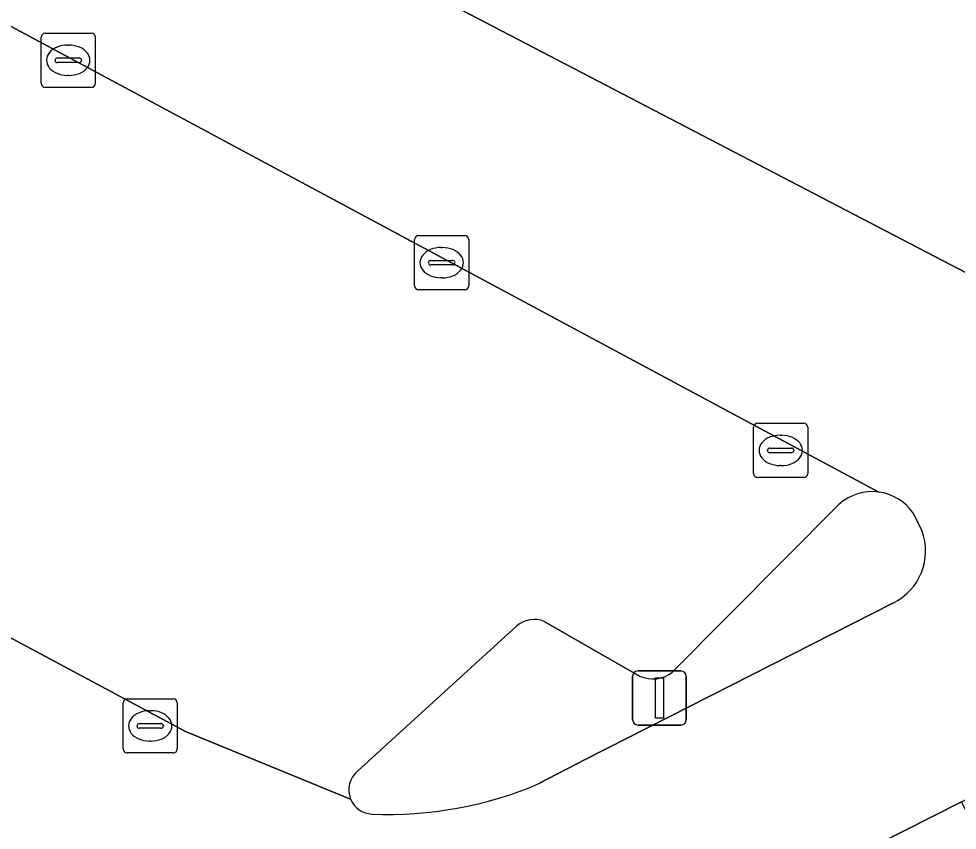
# Model space of a CAD drawing. Extents: x 159489 to 160304, y 383825 to 384531.
# Drawn here: x 160113.12 to 160130.45, y 383859.41 to 383874.4 of the extents above; entities that cross this region are included whole.
import ezdxf

# ---------------------------------------------------------------- set-up
doc = ezdxf.new("R2010")
doc.units = 0
for name, color, linetype in [('IMGEO_Kolk', 7, 'Continuous'), ('IMGEO_Lichtmast', 7, 'Continuous'), ('IMGEO_Parkeervlak_open', 7, 'Continuous'), ('IMGEO_Rijbaan_lokaal_open', 7, 'Continuous'), ('IMGEO_Verkeerseiland_open', 7, 'Continuous'), ('IMGEO_Voetpad_open', 7, 'Continuous')]:
    doc.layers.add(name, color=color, linetype=linetype)

msp = doc.modelspace()

# ---------------------------------------------------------------- linework, layer by layer
at = {"layer": 'IMGEO_Kolk'}
for p, q in [((160113.61, 383874.13), (160114.462, 383874.13)), ((160113.535, 383873.204), (160113.535, 383874.056)), ((160114.536, 383874.056), (160114.536, 383873.204)), ((160114.023, 383873.91), (160114.048, 383873.91)), ((160113.794, 383873.624), (160113.794, 383873.636)), ((160113.837, 383873.673), (160114.235, 383873.673)), ((160114.278, 383873.636), (160114.278, 383873.624)), ((160114.232, 383873.587), (160113.834, 383873.587)), ((160114.046, 383873.35), (160114.021, 383873.35)), ((160114.462, 383873.13), (160113.61, 383873.13)), ((160120.432, 383869.465), (160120.432, 383870.317)), ((160120.507, 383870.391), (160121.359, 383870.391)), ((160121.433, 383870.317), (160121.433, 383869.465)), ((160120.92, 383870.171), (160120.945, 383870.171)), ((160120.691, 383869.885), (160120.691, 383869.897)), ((160121.129, 383869.848), (160120.731, 383869.848)), ((160120.734, 383869.934), (160121.132, 383869.934)), ((160121.175, 383869.897), (160121.175, 383869.885)), ((160120.943, 383869.611), (160120.918, 383869.611)), ((160121.359, 383869.391), (160120.507, 383869.391)), ((160126.694, 383865.997), (160126.694, 383866.849)), ((160126.769, 383866.923), (160127.621, 383866.923)), ((160127.695, 383866.849), (160127.695, 383865.997)), ((160127.182, 383866.703), (160127.207, 383866.703)), ((160126.953, 383866.417), (160126.953, 383866.429)), ((160127.391, 383866.38), (160126.993, 383866.38)), ((160126.996, 383866.466), (160127.394, 383866.466)), ((160127.437, 383866.429), (160127.437, 383866.417)), ((160127.205, 383866.143), (160127.18, 383866.143)), ((160127.621, 383865.923), (160126.769, 383865.923)), ((160115.124, 383861.833), (160115.976, 383861.833)), ((160115.049, 383860.907), (160115.049, 383861.759)), ((160116.05, 383861.759), (160116.05, 383860.907)), ((160115.537, 383861.613), (160115.562, 383861.613)), ((160115.308, 383861.327), (160115.308, 383861.339)), ((160115.351, 383861.376), (160115.749, 383861.376)), ((160115.792, 383861.339), (160115.792, 383861.327)), ((160115.746, 383861.29), (160115.348, 383861.29)), ((160115.56, 383861.053), (160115.535, 383861.053)), ((160115.976, 383860.833), (160115.124, 383860.833))]:
    msp.add_line(p, q, dxfattribs=at)
for points in [[(160113.61, 383874.13), (160114.462, 383874.13)], [(160113.535, 383873.204), (160113.535, 383874.056)], [(160114.536, 383874.056), (160114.536, 383873.204)], [(160114.462, 383873.13), (160113.61, 383873.13)], [(160120.432, 383869.465), (160120.432, 383870.317)], [(160120.507, 383870.391), (160121.359, 383870.391)], [(160121.433, 383870.317), (160121.433, 383869.465)], [(160121.359, 383869.391), (160120.507, 383869.391)], [(160126.694, 383865.997), (160126.694, 383866.849)], [(160126.769, 383866.923), (160127.621, 383866.923)], [(160127.695, 383866.849), (160127.695, 383865.997)], [(160127.621, 383865.923), (160126.769, 383865.923)], [(160115.124, 383861.833), (160115.976, 383861.833)], [(160115.049, 383860.907), (160115.049, 383861.759)], [(160116.05, 383861.759), (160116.05, 383860.907)], [(160115.976, 383860.833), (160115.124, 383860.833)]]:
    msp.add_lwpolyline(points, dxfattribs=at)
for centre, radius, start, end in [((160113.612, 383874.054), 0.0765, 91.552, 178.448), ((160113.612, 383874.054), 0.0765, 91.552, 178.448), ((160114.46, 383874.054), 0.0765, 1.552, 88.448), ((160114.46, 383874.054), 0.0765, 1.552, 88.448), ((160113.834, 383873.633), 0.0403, 85.8775, 175.7526), ((160113.831, 383873.623), 0.0366, 178.938, 274.7102), ((160114.235, 383873.63), 0.043, 264.8664, 352.4533), ((160114.239, 383873.635), 0.0386, 1.7309, 96.639), ((160113.612, 383873.206), 0.0765, 181.552, 268.448), ((160113.612, 383873.206), 0.0765, 181.552, 268.448), ((160114.46, 383873.206), 0.0765, 271.552, 358.448), ((160114.46, 383873.206), 0.0765, 271.552, 358.448), ((160120.509, 383870.315), 0.0765, 91.552, 178.448), ((160120.509, 383870.315), 0.0765, 91.552, 178.448), ((160121.357, 383870.315), 0.0765, 1.552, 88.448), ((160121.357, 383870.315), 0.0765, 1.552, 88.448), ((160120.731, 383869.894), 0.0403, 85.8775, 175.7526), ((160120.728, 383869.884), 0.0366, 178.938, 274.7102), ((160121.132, 383869.891), 0.043, 264.8664, 352.4533), ((160121.136, 383869.896), 0.0386, 1.7309, 96.639), ((160120.509, 383869.467), 0.0765, 181.552, 268.448), ((160120.509, 383869.467), 0.0765, 181.552, 268.448), ((160121.357, 383869.467), 0.0765, 271.552, 358.448), ((160121.357, 383869.467), 0.0765, 271.552, 358.448), ((160126.771, 383866.847), 0.0765, 91.552, 178.448), ((160126.771, 383866.847), 0.0765, 91.552, 178.448), ((160127.619, 383866.847), 0.0765, 1.552, 88.448), ((160127.619, 383866.847), 0.0765, 1.552, 88.448), ((160126.993, 383866.426), 0.0403, 85.8775, 175.7526), ((160126.99, 383866.416), 0.0366, 178.938, 274.7102), ((160127.394, 383866.423), 0.043, 264.8664, 352.4533), ((160127.398, 383866.428), 0.0386, 1.7309, 96.639), ((160126.771, 383865.999), 0.0765, 181.552, 268.448), ((160126.771, 383865.999), 0.0765, 181.552, 268.448), ((160127.619, 383865.999), 0.0765, 271.552, 358.448), ((160127.619, 383865.999), 0.0765, 271.552, 358.448), ((160115.126, 383861.757), 0.0765, 91.552, 178.448), ((160115.126, 383861.757), 0.0765, 91.552, 178.448), ((160115.974, 383861.757), 0.0765, 1.552, 88.448), ((160115.974, 383861.757), 0.0765, 1.552, 88.448), ((160115.348, 383861.336), 0.0403, 85.8775, 175.7526), ((160115.345, 383861.326), 0.0366, 178.938, 274.7102), ((160115.749, 383861.333), 0.043, 264.8664, 352.4533), ((160115.753, 383861.338), 0.0386, 1.7309, 96.639), ((160115.126, 383860.909), 0.0765, 181.552, 268.448), ((160115.126, 383860.909), 0.0765, 181.552, 268.448), ((160115.974, 383860.909), 0.0765, 271.552, 358.448), ((160115.974, 383860.909), 0.0765, 271.552, 358.448)]:
    msp.add_arc(centre, radius, start, end, dxfattribs=at)
for centre, major_axis, ratio, start_param, end_param in [((160114.022, 383873.63), (-0.387, 0.002), 0.722429, 4.712389, 7.853982), ((160114.047, 383873.63), (-0.39, 0.002), 0.717154, 1.570796, 4.712389), ((160120.919, 383869.891), (-0.387, 0.002), 0.722429, 4.712389, 7.853982), ((160120.944, 383869.891), (-0.39, 0.002), 0.717154, 1.570796, 4.712389), ((160127.181, 383866.423), (-0.387, 0.002), 0.722429, 4.712389, 7.853982), ((160127.206, 383866.423), (-0.39, 0.002), 0.717154, 1.570796, 4.712389), ((160115.536, 383861.333), (-0.387, 0.002), 0.722429, 4.712389, 7.853982), ((160115.561, 383861.333), (-0.39, 0.002), 0.717154, 1.570796, 4.712389)]:
    msp.add_ellipse(centre, major_axis=major_axis, ratio=ratio, start_param=start_param, end_param=end_param, dxfattribs=at)
at = {"layer": 'IMGEO_Lichtmast'}
for p, q in [((160124.56, 383862.349), (160125.35, 383862.349)), ((160125.35, 383862.349), (160124.56, 383862.349)), ((160124.46, 383861.449), (160124.46, 383862.249)), ((160124.46, 383862.249), (160124.46, 383861.449)), ((160125.45, 383862.249), (160125.45, 383861.449)), ((160125.45, 383861.449), (160125.45, 383862.249)), ((160125.35, 383861.349), (160124.56, 383861.349)), ((160124.56, 383861.349), (160125.35, 383861.349))]:
    msp.add_line(p, q, dxfattribs=at)
msp.add_lwpolyline([(160124.88, 383862.224), (160125.03, 383862.224), (160125.03, 383861.474), (160124.88, 383861.474), (160124.88, 383862.224)], dxfattribs=at)
for centre, start, end in [((160124.56, 383862.249), 90, 180), ((160124.56, 383862.249), 90, 180), ((160125.35, 383862.249), 0, 90), ((160125.35, 383862.249), 360, 90), ((160124.56, 383861.449), 180, 270), ((160124.56, 383861.449), 180, 270), ((160125.35, 383861.449), 270, 0), ((160125.35, 383861.449), 270, 0)]:
    msp.add_arc(centre, 0.1, start, end, dxfattribs=at)
at = {"layer": 'IMGEO_Parkeervlak_open'}
for points in [[(160129.004, 383865.653), (160057.595, 383903.993)], [(160050.136, 383896.847), (160050.529, 383896.42), (160116.201, 383861.232), (160119.249, 383859.982)], [(160121.008, 383874.708), (160137.875, 383865.92), (160138.616, 383870.847)], [(160125.198, 383862.329), (160128.267, 383865.424)], [(160122.828, 383863.262), (160124.589, 383862.254)], [(160119.38, 383860.498), (160122.313, 383863.175)]]:
    msp.add_lwpolyline(points, dxfattribs=at)
for centre, radius, start, end in [((160128.882, 383864.747), 0.915, 82.3038, 132.2182), ((160122.639, 383862.813), 0.487, 67.154, 132.0232), ((160124.832, 383862.793), 0.592, 245.7784, 308.2632), ((160119.661, 383860.152), 0.445, 129.057, 202.4529)]:
    msp.add_arc(centre, radius, start, end, dxfattribs=at)
at = {"layer": 'IMGEO_Rijbaan_lokaal_open'}
for points in [[(160055.357, 383905.187), (160057.595, 383903.993), (160129.004, 383865.653)], [(160119.249, 383859.982), (160116.201, 383861.232), (160050.529, 383896.42), (160050.136, 383896.847)], [(160137.335, 383862.203), (160137.875, 383865.92), (160121.008, 383874.708), (160120.964, 383874.731), (160119.58, 383875.449)], [(160129.633, 383865.273), (160129.8, 383864.94)], [(160129.266, 383863.602), (160126.272, 383862.08), (160123.596, 383860.719), (160122.729, 383860.267)], [(160119.918, 383854.55), (160128.913, 383859.113), (160130.534, 383859.933), (160131.492, 383860.433)]]:
    msp.add_lwpolyline(points, dxfattribs=at)
for centre, radius, start, end in [((160128.885, 383864.745), 0.916, 35.2161, 82.5087), ((160128.807, 383864.561), 1.063, 295.5961, 20.8897), ((160119.95, 383866.776), 7.078, 267.5261, 293.1229), ((160119.664, 383860.153), 0.449, 202.4501, 267.4686)]:
    msp.add_arc(centre, radius, start, end, dxfattribs=at)
at = {"layer": 'IMGEO_Verkeerseiland_open'}
for points in [[(160128.267, 383865.424), (160125.198, 383862.329)], [(160129.8, 383864.94), (160129.633, 383865.273)], [(160122.729, 383860.267), (160123.596, 383860.719), (160126.272, 383862.08), (160129.266, 383863.602)], [(160124.589, 383862.254), (160122.828, 383863.262)], [(160122.313, 383863.175), (160119.38, 383860.498)]]:
    msp.add_lwpolyline(points, dxfattribs=at)
for centre, radius, start, end in [((160128.882, 383864.747), 0.915, 82.3038, 132.2182), ((160128.885, 383864.745), 0.916, 35.2161, 82.5087), ((160128.807, 383864.561), 1.063, 295.5961, 20.8897), ((160122.639, 383862.813), 0.487, 67.154, 132.0232), ((160124.832, 383862.793), 0.592, 245.7784, 308.2632), ((160119.661, 383860.152), 0.445, 129.057, 202.4529), ((160119.95, 383866.776), 7.078, 267.5261, 293.1229), ((160119.664, 383860.153), 0.449, 202.4501, 267.4686)]:
    msp.add_arc(centre, radius, start, end, dxfattribs=at)
at = {"layer": 'IMGEO_Voetpad_open'}
msp.add_lwpolyline([(160130.534, 383859.933), (160128.913, 383859.113), (160130.192, 383856.619), (160130.375, 383856.262), (160132.055, 383856.964), (160131.873, 383857.32)], close=True, dxfattribs=at)

doc.saveas('drawing.dxf')
